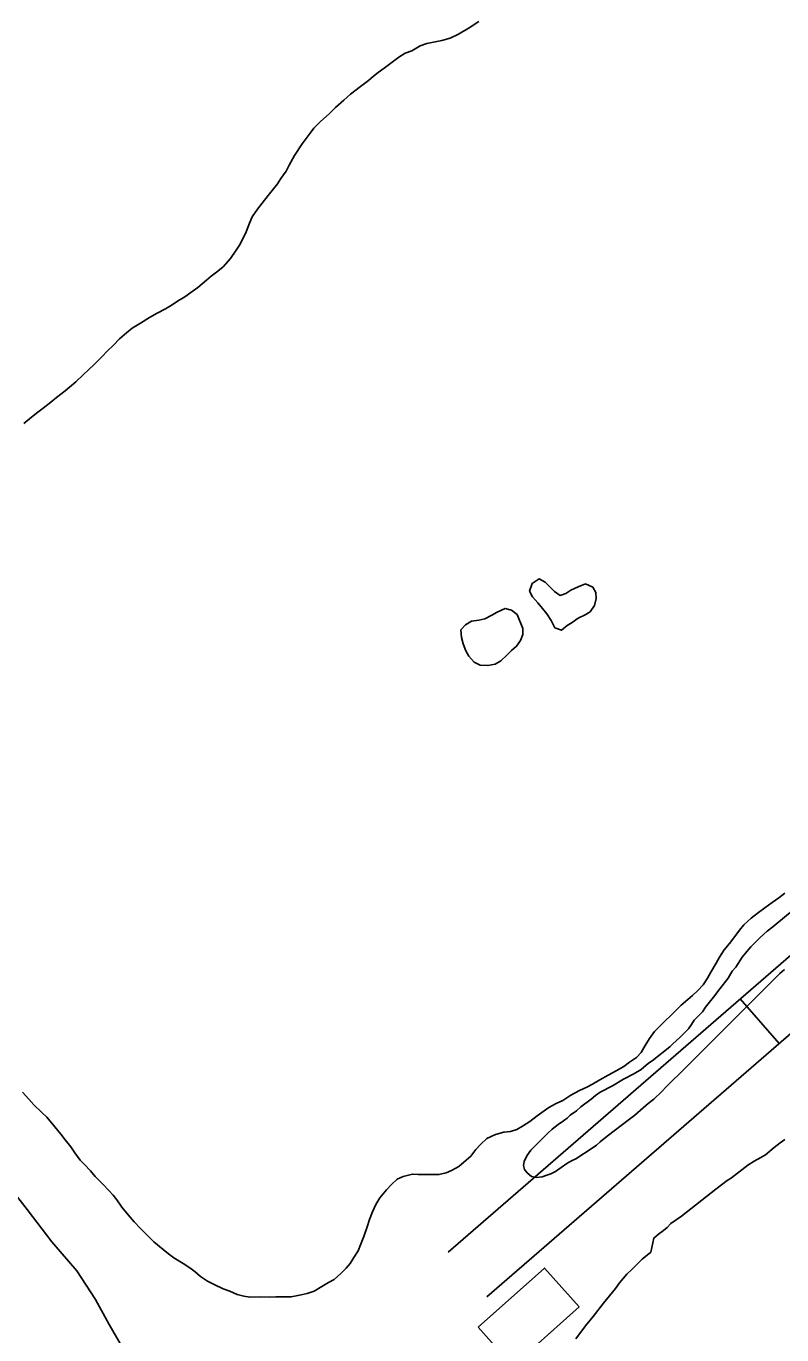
# Model space of a CAD drawing. Extents: x 3892998 to 3931244, y 278583 to 304547.
# Drawn here: x 3910038 to 3910420, y 287475 to 288138 of the extents above; entities that cross this region are included whole.
import ezdxf

# ---------------------------------------------------------------- set-up
doc = ezdxf.new("R2010")
doc.units = 0
for name, color, linetype in [('V-BLDG-OTLN', 7, 'Continuous'), ('V-RIVR-EDGE', 7, 'Continuous'), ('V-ROAD-CNTR', 7, 'Continuous'), ('V-SITE-VEGE', 7, 'Continuous'), ('V-TOPO-SHOR', 7, 'Continuous')]:
    doc.layers.add(name, color=color, linetype=linetype)

msp = doc.modelspace()

# ---------------------------------------------------------------- linework, layer by layer
at = {"layer": 'V-BLDG-OTLN'}
msp.add_lwpolyline([(3910266.88, 287479.19), (3910300.38, 287509.09), (3910317.91, 287489.45), (3910284.4, 287459.55)], close=True, dxfattribs=at)
at = {"layer": 'V-RIVR-EDGE'}
msp.add_spline([(3909865.84, 290928.21), (3909862.62, 290923.11), (3909860.68, 290922.62), (3909860.67, 290920.68), (3909870.35, 290905.12), (3909881.93, 290877.89), (3909893.54, 290856.5), (3909906.13, 290843.84), (3909921.61, 290817.58), (3909937.09, 290794.71), (3909948.22, 290777.2), (3909977.73, 290734.39), (3910003.37, 290694.51), (3910040.65, 290645.85), (3910078.4, 290595.25), (3910114.21, 290544.17), (3910151.48, 290493.58), (3910181.95, 290444.45), (3910200.82, 290413.32), (3910226.93, 290368.58), (3910256.93, 290323.83), (3910278.7, 290289.3), (3910307.74, 290250.37), (3910325.16, 290226.53), (3910363.87, 290167.19), (3910391.44, 290124.87), (3910427.73, 290068.94), (3910449.5, 290036.83), (3910504.18, 289956.56), (3910522.07, 289926.9), (3910550.12, 289879.72), (3910562.21, 289857.35), (3910573.34, 289842.27), (3910610.65, 289806.73), (3910620.82, 289794.07), (3910623.21, 289779.99), (3910634.83, 289764.42), (3910664.83, 289724.03), (3910692.43, 289689.49), (3910710.83, 289668.07), (3910721.01, 289660.28), (3910770.89, 289605.28), (3910782.51, 289588.74), (3910807.66, 289548.37), (3910835.72, 289503.62), (3910862.83, 289470.04), (3910892.35, 289425.78), (3910920.41, 289383.46), (3910947.99, 289342.6), (3910968.78, 289304.67), (3911000.23, 289260.88), (3911019.59, 289231.7), (3911055.91, 289191.3), (3911085.45, 289159.66), (3911118.86, 289116.84), (3911139.19, 289091.05), (3911160.97, 289062.35), (3911184.19, 289025.87), (3911223.42, 288981.58), (3911281.53, 288916.36), (3911313, 288876.94), (3911328.5, 288859.42), (3911346.41, 288837.53), (3911371.58, 288801.04), (3911404.48, 288751.91), (3911426.73, 288715.43), (3911446.57, 288687.7), (3911479.01, 288646.83), (3911529.35, 288582.12), (3911550.65, 288552.92), (3911609.2, 288468.28), (3911644.54, 288421.09), (3911676.97, 288378.76), (3911701.17, 288348.1), (3911741.37, 288303.81), (3911770.9, 288264.88), (3911788.8, 288235.7), (3911834.27, 288164.69), (3911857.49, 288130.15), (3911884.6, 288092.69), (3911915.56, 288045.51), (3911921.85, 288035.78), (3911928.64, 288029.93), (3911972.62, 287945.81), (3911992.92, 287906.42), (3912000.64, 287886.98), (3912014.67, 287866.55), (3912026.77, 287848.06), (3912066.44, 287785.32), (3912084.8, 287750.79), (3912094.47, 287732.8), (3912094.94, 287726), (3912096.85, 287711.43), (3912096.35, 287704.63), (3912095.36, 287700.26), (3912088.55, 287695.91), (3912085.64, 287696.89), (3912073.03, 287702.26), (3912062.35, 287706.17), (3912054.1, 287706.19), (3912051.18, 287704.26), (3912049.22, 287697.95), (3912054.05, 287685.8), (3912068.56, 287663.91), (3912113.05, 287586.58), (3912136.73, 287540.87), (3912153.66, 287513.63), (3912163.84, 287503.9), (3912187.57, 287479.56), (3912207.42, 287453.28), (3912216.14, 287445.98), (3912226.8, 287436.24), (3912240.84, 287416.78), (3912253.42, 287397.81), (3912271.31, 287366.2), (3912283.87, 287341.4), (3912284.84, 287338.97), (3912290.18, 287337.98), (3912303.79, 287344.26), (3912317.4, 287350.54), (3912319.83, 287350.54), (3912322.75, 287350.53), (3912327.59, 287345.66), (3912328.54, 287338.37), (3912335.79, 287321.36), (3912348.36, 287299.96), (3912369.18, 287275.14), (3912380.33, 287265.4), (3912402.15, 287253.21), (3912416.69, 287243.46), (3912434.16, 287238.07), (3912456.94, 287220.05), (3912481.62, 287183.56), (3912501.93, 287148.06), (3912512.56, 287124.73), (3912531.4, 287085.83), (3912550.27, 287059.56), (3912569.64, 287034.26), (3912593.34, 286996.8), (3912613.67, 286968.1), (3912632.04, 286936.49), (3912645.1, 286912.66), (3912660.58, 286888.83), (3912675.09, 286867.42), (3912698.32, 286835.31), (3912720.05, 286784.75), (3912736.96, 286747.81), (3912742.28, 286740.02), (3912755.33, 286715.22), (3912761.6, 286696.75), (3912774.14, 286660.3), (3912779.9, 286635.52), (3912793.38, 286585.46), (3912797.22, 286569.43), (3912803.96, 286543.67), (3912804.41, 286532.02)], degree=3, dxfattribs=at)
at = {"layer": 'V-ROAD-CNTR'}
msp.add_line((3910419.08, 287622.74), (3910399.42, 287645.41), dxfattribs=at)
for points in [[(3910799.47, 287993.32), (3910621.06, 287837.6), (3910251.65, 287517.26)], [(3910819.19, 287970.72), (3910640.75, 287814.97), (3910271.31, 287494.6)]]:
    msp.add_lwpolyline(points, dxfattribs=at)
at = {"layer": 'V-SITE-VEGE'}
for points in [[(3910421.79, 287660.23), (3910419.42, 287658.26), (3910368.89, 287607.68), (3910364.75, 287603.73), (3910362.18, 287600.96), (3910359.61, 287598.4), (3910355.67, 287594.64), (3910352.9, 287592.47), (3910350.34, 287590.3), (3910346.19, 287586.54), (3910343.43, 287584.57), (3910332.18, 287575.87), (3910328.62, 287573.1), (3910326.65, 287571.33), (3910324.48, 287569.75), (3910316.19, 287564.41), (3910314.01, 287563.42), (3910311.65, 287562.04), (3910305.92, 287558.09), (3910303.55, 287556.9), (3910301.58, 287556.11), (3910299.21, 287555.32), (3910296.44, 287554.92), (3910293.87, 287555.52), (3910291.7, 287557.29), (3910290.32, 287559.07), (3910289.73, 287561.04), (3910290.12, 287563.02), (3910291.5, 287565.98), (3910293.48, 287568.74), (3910299.59, 287574.87), (3910302.16, 287577.44), (3910304.33, 287579.41), (3910307.29, 287581.79), (3910310.06, 287583.57), (3910311.83, 287584.95), (3910313.41, 287586.53), (3910316.57, 287588.7), (3910318.74, 287590.68), (3910324.07, 287594.63), (3910326.24, 287596.41), (3910328.61, 287598.18), (3910334.73, 287601.35), (3910340.46, 287604.71), (3910345.59, 287607.47), (3910349.34, 287609.65), (3910353.09, 287612.81), (3910354.87, 287613.99), (3910363.75, 287621.11), (3910365.33, 287622.69), (3910368.88, 287625.85), (3910373.22, 287630.19), (3910374.8, 287632.37), (3910376.18, 287634.54), (3910380.33, 287638.89), (3910381.91, 287641.26), (3910385.86, 287646.2), (3910389.01, 287650.54), (3910393.36, 287655.88), (3910395.33, 287659.43), (3910397.11, 287661.41), (3910400.46, 287666.54), (3910401.84, 287668.32), (3910404.8, 287671.68), (3910409.54, 287676.42), (3910413.09, 287679.58), (3910415.85, 287681.76), (3910426.71, 287690.84)], [(3910316.22, 287473.38), (3910321.16, 287479.9), (3910325.1, 287484.64), (3910330.23, 287491.35), (3910336.35, 287498.86), (3910338.33, 287501.63), (3910342.08, 287505.97), (3910344.64, 287508.34), (3910347.21, 287511.11), (3910349.77, 287513.68), (3910354.12, 287517.24), (3910355.69, 287524.34), (3910358.06, 287526.32), (3910360.63, 287528.1), (3910362.4, 287529.68), (3910364.38, 287531.65), (3910369.71, 287535.41), (3910387.08, 287549.04), (3910392.81, 287553.39), (3910394.98, 287554.77), (3910403.27, 287561.29), (3910406.43, 287563.27), (3910409.78, 287565.05), (3910412.15, 287566.43), (3910416.49, 287570.18), (3910419.65, 287572.55), (3910422.02, 287574.14)]]:
    msp.add_lwpolyline(points, dxfattribs=at)
at = {"layer": 'V-TOPO-SHOR'}
for points in [[(3910267.18, 288140.05), (3910262.38, 288136.85), (3910256.97, 288133.64), (3910252.77, 288131.64), (3910248.57, 288130.44), (3910244.36, 288129.63), (3910240.96, 288128.83), (3910237.56, 288127.63), (3910233.36, 288125.22), (3910229.95, 288124.02), (3910226.75, 288122.02), (3910223.35, 288119.41), (3910219.35, 288116.41), (3910216.34, 288114.21), (3910213.94, 288112.4), (3910211.34, 288110.2), (3910207.34, 288107.2), (3910202.34, 288103.19), (3910198.93, 288100.18), (3910194.73, 288096.58), (3910191.53, 288093.38), (3910187.13, 288089.37), (3910183.73, 288085.96), (3910181.92, 288083.56), (3910177.93, 288078.16), (3910173.92, 288072.15), (3910171.32, 288067.34), (3910169.72, 288064.34), (3910167.12, 288060.53), (3910165.32, 288057.93), (3910162.72, 288054.53), (3910160.72, 288051.92), (3910157.72, 288048.12), (3910155.32, 288045.11), (3910152.52, 288041.11), (3910151.32, 288037.9), (3910149.52, 288033.5), (3910147.72, 288029.7), (3910146.12, 288026.89), (3910144.52, 288024.29), (3910141.71, 288020.08), (3910137.92, 288015.88), (3910135.31, 288013.67), (3910131.91, 288011.07), (3910129.51, 288009.07), (3910125.11, 288005.46), (3910121.5, 288002.86), (3910118.5, 288000.65)], [(3910118.5, 288000.65), (3910114.9, 287998.45), (3910112.1, 287996.65), (3910108.69, 287994.65), (3910104.49, 287992.44), (3910100.69, 287990.24), (3910096.09, 287987.43), (3910091.88, 287984.83), (3910089.08, 287982.42), (3910085.48, 287979.42), (3910082.48, 287976.22), (3910079.28, 287973.21), (3910076.68, 287970.41), (3910072.88, 287966.6), (3910069.87, 287963.8), (3910067.27, 287961.4), (3910063.47, 287957.59), (3910058.07, 287953.18), (3910053.66, 287949.78), (3910050.86, 287947.37), (3910046.86, 287944.37), (3910044.26, 287942.37), (3910041.06, 287939.76), (3910037.05, 287936.56)], [(3910321.16, 287855.41), (3910317.46, 287853.89), (3910313.76, 287852.15), (3910311.15, 287850.62), (3910308.32, 287849.53), (3910305.49, 287851.49), (3910303.09, 287853.88), (3910300.7, 287856.28), (3910297.65, 287858.02), (3910294.17, 287855.62), (3910292.87, 287851.7), (3910294.39, 287848.88), (3910297.01, 287845.83), (3910299.4, 287843), (3910301.58, 287840.17), (3910303.75, 287836.91), (3910305.71, 287833.21), (3910308.98, 287831.91), (3910311.81, 287834.3), (3910314.42, 287835.83), (3910317.46, 287838.01), (3910320.95, 287839.75), (3910323.56, 287841.27), (3910325.73, 287844.54), (3910326.6, 287848.02), (3910326.38, 287851.07), (3910324.85, 287853.67), (3910321.16, 287855.41)], [(3910286.56, 287839.95), (3910283.73, 287842.12), (3910280.47, 287842.99), (3910276.55, 287841.04), (3910273.72, 287839.51), (3910270.24, 287837.77), (3910267.2, 287837.11), (3910263.5, 287836.46), (3910260.45, 287834.72), (3910258.06, 287832.1), (3910258.5, 287828.19), (3910259.37, 287825.14), (3910260.67, 287821.44), (3910262.2, 287818.83), (3910264.81, 287815.79), (3910267.86, 287814.26), (3910271.78, 287814.05), (3910275.48, 287814.7), (3910278.3, 287816.45), (3910281.57, 287819.49), (3910283.74, 287821.67), (3910286.35, 287823.85), (3910288.31, 287826.68), (3910289.4, 287829.72), (3910289.39, 287832.77), (3910286.56, 287839.95)], [(3910387.3, 287663.46), (3910388.91, 287666.46), (3910391.31, 287670.26), (3910393.91, 287673.47), (3910396.71, 287676.87), (3910399.11, 287680.08), (3910401.31, 287682.88), (3910404.91, 287686.28), (3910408.71, 287689.09), (3910411.92, 287691.49), (3910415.52, 287694.1), (3910418.92, 287696.5), (3910421.92, 287698.9)], [(3910077.26, 287551.41), (3910080.06, 287548.41), (3910082.27, 287546.01), (3910084.07, 287543.61), (3910086.67, 287540.01), (3910089.88, 287536), (3910092.89, 287532.6), (3910096.09, 287529.2), (3910099.5, 287525.8), (3910102.9, 287522.4), (3910107.5, 287518.59), (3910110.31, 287516.39), (3910112.91, 287514.39), (3910117.72, 287511.39), (3910121.12, 287509.19), (3910123.72, 287507.19), (3910126.53, 287504.79), (3910129.93, 287502.59), (3910133.34, 287500.79), (3910137.94, 287498.59), (3910141.35, 287497.39), (3910144.95, 287495.79), (3910148.35, 287494.99), (3910151.56, 287494.39), (3910156.16, 287494.59), (3910161.37, 287494.4), (3910164.57, 287494.6), (3910168.37, 287494.6), (3910172.38, 287494.6), (3910177.38, 287495.6), (3910180.38, 287496.21), (3910183.99, 287497.41), (3910187.79, 287499.81), (3910191.19, 287501.82), (3910193.99, 287503.42), (3910197.4, 287506.42), (3910200.2, 287509.03), (3910202.2, 287511.43), (3910204, 287514.43), (3910206.2, 287517.84), (3910207.4, 287520.84), (3910209, 287525.04), (3910210.8, 287530.05), (3910212, 287533.66), (3910213.4, 287537.66), (3910215.2, 287541.26), (3910217.2, 287544.67), (3910220.6, 287548.67), (3910223, 287551.48), (3910226, 287554.08), (3910229, 287555.48), (3910233.61, 287556.68), (3910236.61, 287556.49), (3910240.01, 287556.49), (3910243.82, 287556.49), (3910247.02, 287556.49), (3910250.62, 287557.29), (3910253.42, 287558.49), (3910257.03, 287560.5), (3910260.83, 287563.7), (3910263.23, 287565.71), (3910265.63, 287569.11), (3910268.03, 287571.72), (3910271.24, 287574.72), (3910275.64, 287576.72), (3910279.84, 287577.93), (3910283.24, 287578.33), (3910286.45, 287579.33), (3910289.25, 287580.93), (3910293.05, 287583.34), (3910296.65, 287586.14), (3910299.06, 287587.94), (3910302.66, 287590.35), (3910306.26, 287592.35), (3910309.66, 287593.95), (3910313.66, 287596.56), (3910318.07, 287598.96), (3910321.87, 287600.77), (3910324.67, 287602.17), (3910328.48, 287604.37), (3910332.68, 287606.78), (3910336.68, 287608.98), (3910340.48, 287611.18), (3910343.48, 287613.39), (3910346.89, 287615.79), (3910349.29, 287618.19), (3910351.29, 287621.8), (3910353.49, 287625.4), (3910356.09, 287628.81), (3910358.49, 287631.21), (3910361.69, 287634.42), (3910363.9, 287636.62), (3910366.3, 287639.02), (3910369.5, 287642.23), (3910372.9, 287645.03), (3910375.3, 287647.03), (3910377.9, 287649.64), (3910380.7, 287652.44), (3910382.91, 287655.85), (3910384.5, 287658.85), (3910387.3, 287663.46)], [(3910036.4, 287598.24), (3910039.61, 287594.64), (3910042.21, 287591.83), (3910046.02, 287588.03), (3910048.82, 287585.43), (3910052.83, 287580.63), (3910055.83, 287576.83), (3910058.03, 287574.03), (3910060.84, 287570.42), (3910062.84, 287567.42), (3910065.65, 287563.82), (3910067.85, 287561.62), (3910070.85, 287558.41), (3910073.26, 287555.41), (3910077.26, 287551.41)], [(3910087.02, 287468.99), (3910080.33, 287480.6), (3910073.44, 287493.18), (3910063.99, 287507.73), (3910051.2, 287522.48), (3910038.8, 287538.8), (3910029.94, 287550.21)]]:
    msp.add_lwpolyline(points, dxfattribs=at)

doc.saveas('drawing.dxf')
